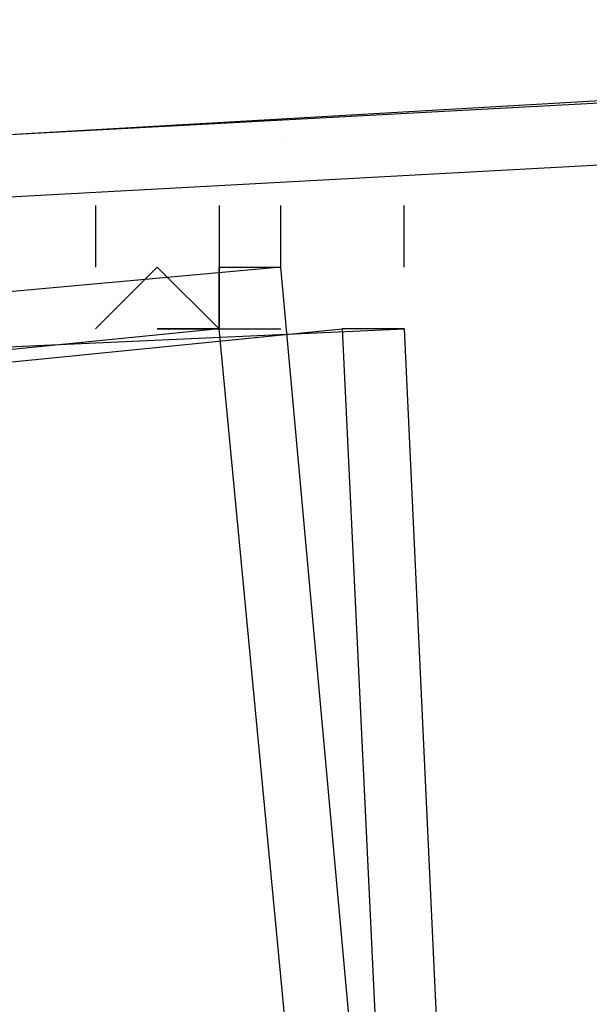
# Model space of a CAD drawing. Header units: feet. Extents: x -79 to 198, y -22 to 181.
# Tile 684 of 982: x 79.704 to 79.827, y 153.632 to 153.845. Entities that reach past the tile are written whole.
import ezdxf

# ---------------------------------------------------------------- set-up
doc = ezdxf.new("R2010")
doc.units = ezdxf.units.FT
doc.layers.add('A-LINEA', color=7, linetype='CONTINUOUS')

msp = doc.modelspace()

# ---------------------------------------------------------------- linework, layer by layer
at = {"layer": 'A-LINEA'}
for p, q in [((79.76, 153.8178), (79.76, 153.8178)), ((79.76, 153.8178), (79.76, 153.8178)), ((79.7333, 153.8044), (79.7333, 153.8044)), ((79.7333, 153.8044), (79.7333, 153.8044)), ((79.7333, 153.8044), (79.7333, 153.8044)), ((79.7333, 153.8044), (79.7333, 153.8044)), ((79.76, 153.8044), (79.76, 153.8044)), ((79.76, 153.8044), (79.76, 153.8044)), ((79.76, 153.8044), (79.76, 153.8044)), ((79.76, 153.8044), (79.76, 153.8044)), ((79.76, 153.7778), (79.76, 153.7778)), ((79.76, 153.7778), (79.76, 153.7778)), ((79.7733, 153.7778), (79.7733, 153.7778)), ((79.7733, 153.7778), (79.7733, 153.7778))]:
    msp.add_line(p, q, dxfattribs=at)
for points in [[(83.6, 154.0578), (79.6667, 153.8444), (79.6667, 153.8178), (83.6, 154.0444), (83.6, 154.0578)], [(83.6, 154.0578), (79.6667, 153.8444), (79.6667, 153.8178), (83.6, 154.0444), (83.6, 154.0578)], [(83.6, 154.0311), (79.6667, 153.8178), (79.6667, 153.8044), (83.6, 154.0178), (83.6, 154.0311)], [(83.6, 154.0311), (79.6667, 153.8178), (79.6667, 153.8044), (83.6, 154.0178), (83.6, 154.0311)], [(79.72, 153.7778), (79.7333, 153.7911), (79.7333, 153.7911), (79.7467, 153.7778), (79.7333, 153.7778), (79.7333, 153.7778), (79.7467, 153.7778), (79.7467, 153.7778), (79.7467, 153.7778), (79.7467, 153.7778), (79.7467, 153.7778), (79.7467, 153.7911), (79.7467, 153.7911), (79.76, 153.7911), (79.76, 153.7911), (79.76, 153.8044), (79.76, 153.8044)], [(79.72, 153.8044), (79.72, 153.8044), (79.72, 153.8044), (79.72, 153.7911), (79.72, 153.7911)], [(79.72, 153.7778), (79.7333, 153.7911), (79.7333, 153.7911), (79.7467, 153.7778), (79.7333, 153.7778), (79.7333, 153.7778), (79.7467, 153.7778), (79.7467, 153.7778), (79.7467, 153.7778), (79.7467, 153.7778), (79.7467, 153.7778), (79.7467, 153.7911), (79.7467, 153.7911), (79.76, 153.7911), (79.76, 153.7911), (79.76, 153.8044), (79.76, 153.8044)], [(79.72, 153.8044), (79.72, 153.8044), (79.72, 153.8044), (79.72, 153.7911), (79.72, 153.7911)], [(79.7467, 153.8044), (79.7467, 153.8044), (79.7467, 153.8044), (79.7467, 153.7778), (79.7467, 153.7778), (79.76, 153.7778), (79.76, 153.7778), (79.76, 153.7778), (79.76, 153.7778), (79.76, 153.7778), (79.76, 153.7778)], [(79.7467, 153.8044), (79.7467, 153.8044), (79.7467, 153.8044)], [(79.7467, 153.8044), (79.7467, 153.8044), (79.7467, 153.8044), (79.7467, 153.7778), (79.7467, 153.7778), (79.76, 153.7778), (79.76, 153.7778), (79.76, 153.7778), (79.76, 153.7778), (79.76, 153.7778), (79.76, 153.7778)], [(79.7467, 153.8044), (79.7467, 153.8044), (79.7467, 153.8044)], [(79.7733, 153.8044), (79.7733, 153.8044), (79.7733, 153.8044)], [(79.7733, 153.8044), (79.7733, 153.8044), (79.7733, 153.8044)], [(79.7867, 153.7911), (79.7867, 153.7911), (79.7867, 153.8044), (79.7867, 153.8044), (79.7867, 153.8044)], [(79.7867, 153.7911), (79.7867, 153.7911), (79.7867, 153.8044), (79.7867, 153.8044), (79.7867, 153.8044)], [(79.52, 153.1778), (79.8133, 153.2044), (79.76, 153.7911), (79.4667, 153.7644), (79.52, 153.1778)], [(79.52, 153.1778), (79.8133, 153.2044), (79.76, 153.7911), (79.4667, 153.7644), (79.52, 153.1778)], [(79.5333, 153.1911), (79.8, 153.2178), (79.7467, 153.7778), (79.48, 153.7511), (79.5333, 153.1911)], [(79.5333, 153.1911), (79.8, 153.2178), (79.7467, 153.7778), (79.48, 153.7511), (79.5333, 153.1911)], [(79.8133, 153.2044), (79.52, 153.1911), (79.4933, 153.7644), (79.7867, 153.7778), (79.8133, 153.2044)], [(79.8133, 153.2044), (79.52, 153.1911), (79.4933, 153.7644), (79.7867, 153.7778), (79.8133, 153.2044)], [(79.8, 153.2178), (79.5333, 153.1911), (79.5067, 153.7511), (79.7733, 153.7778), (79.8, 153.2178)], [(79.8, 153.2178), (79.5333, 153.1911), (79.5067, 153.7511), (79.7733, 153.7778), (79.8, 153.2178)], [(79.7867, 153.7778), (79.7733, 153.7778), (79.7733, 153.7778), (79.7733, 153.7778), (79.7733, 153.7778), (79.7733, 153.7778), (79.7733, 153.7778), (79.7733, 153.7778)], [(79.7733, 153.7778), (79.7733, 153.7778), (79.7733, 153.7778)], [(79.7867, 153.7778), (79.7733, 153.7778), (79.7733, 153.7778), (79.7733, 153.7778), (79.7733, 153.7778), (79.7733, 153.7778), (79.7733, 153.7778), (79.7733, 153.7778)], [(79.7733, 153.7778), (79.7733, 153.7778), (79.7733, 153.7778)]]:
    msp.add_lwpolyline(points, dxfattribs=at)
msp.add_lwpolyline([(79.7467, 153.7911), (79.7467, 153.7911), (79.7467, 153.7778), (79.7467, 153.7778)], close=True, dxfattribs=at)
msp.add_lwpolyline([(79.7467, 153.7911), (79.7467, 153.7911), (79.7467, 153.7778), (79.7467, 153.7778)], close=True, dxfattribs=at)

doc.saveas('drawing.dxf')
